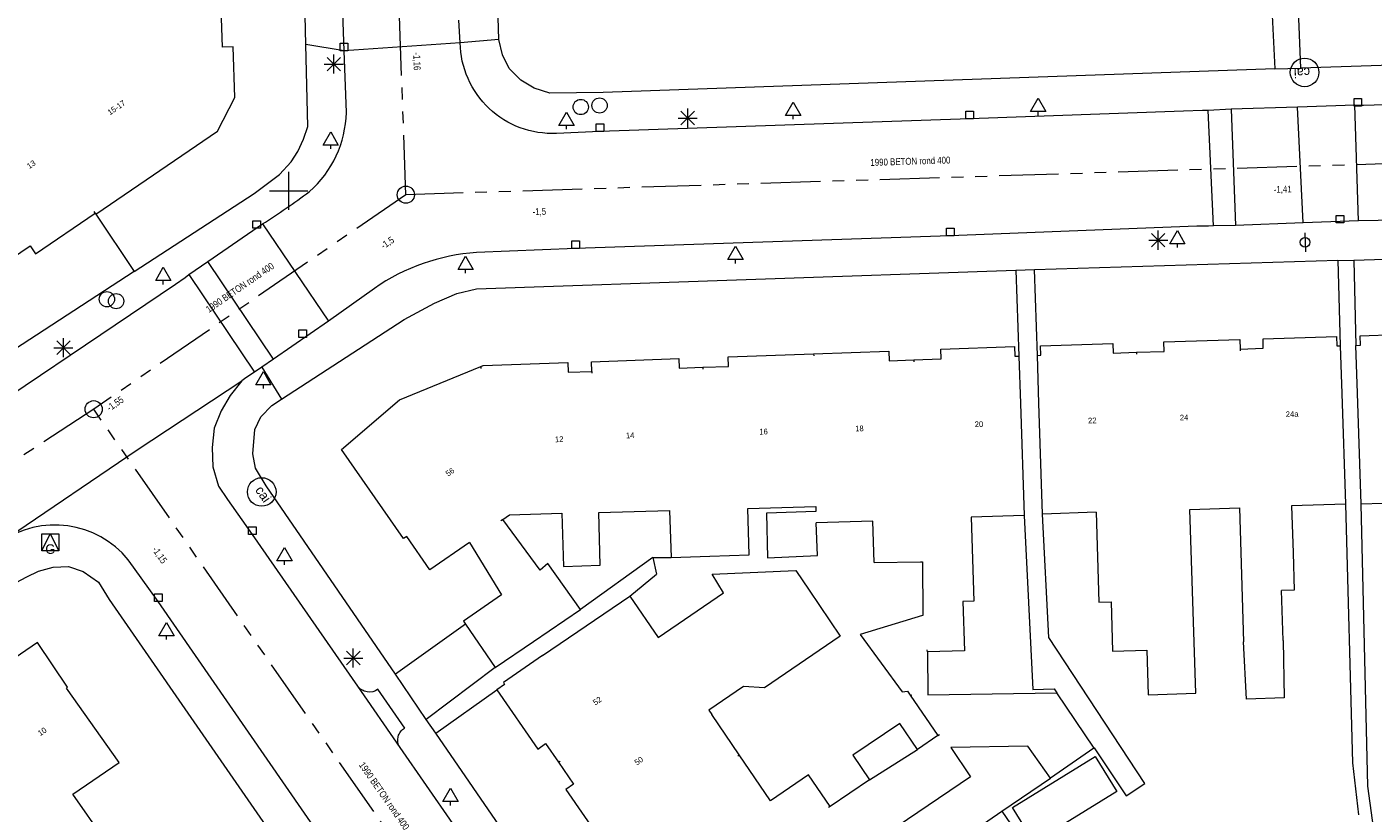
# Model space of a CAD drawing. Header units: millimetres. Extents: x 812 to 183790, y 13 to 580968.
# Tile 270 of 656: x 182884 to 182955, y 580584 to 580625. Entities that reach past the tile are written whole.
import ezdxf

# ---------------------------------------------------------------- set-up
doc = ezdxf.new("R2010")
doc.units = ezdxf.units.MM
doc.header["$LTSCALE"] = 5
for name, pattern in [('DGN1', [336.0003, 0, -336.0003]), ('DGN3', [672.0006, 448.0004, -224.0002]), ('PHANTOM2', [1.25, 0.625, -0.125, 0.125, -0.125, 0.125, -0.125])]:
    doc.linetypes.add(name, pattern=pattern)
for name, color, linetype, lineweight in [('000 BOB begin', 252, 'Continuous', 13), ('000 BOB eind', 252, 'Continuous', 13), ('000 Specificaties_S', 252, 'Continuous', 13), ('046 GEMENGD STELSEL', 252, 'PHANTOM2', 0), ('beheer openbare ruimte wegbeheer', 252, 'Continuous', 9), ('boom', 252, 'Continuous', 9), ('brandkraan -put', 252, 'Continuous', 9), ('cai-kast', 252, 'Continuous', 9), ('gasput', 252, 'Continuous', 9), ('Grens overig bouwwerk IMGEO uitbreiding populatie', 7, 'Continuous', 0), ('Hek overige scheiding', 252, 'Continuous', 9), ('hoofdgebouw', 252, 'Continuous', 9), ('huisnummerreeks BGT', 252, 'Continuous', 9), ('inspectie- rioolput', 252, 'Continuous', 9), ('kant verharding', 252, 'Continuous', 9), ('kolk', 252, 'Continuous', 9), ('lichtmast', 252, 'Continuous', 9), ('sluitlijn', 252, 'DGN3', 9), ('verkeersbord', 252, 'Continuous', 9), ('waterleidingput', 252, 'Continuous', 9)]:
    doc.layers.add(name, color=color, linetype=linetype, lineweight=lineweight)
for name, color, linetype, lineweight, true_color in [('dakrand', 1, 'Continuous', 0, 0xff0000), ('fietsenrek', 7, 'Continuous', 0, 0xe17000), ('scheidingsmuur', 1, 'DGN1', 13, 0xff0000)]:
    doc.layers.add(name, color=color, linetype=linetype, lineweight=lineweight, true_color=true_color)
doc.styles.add('Arial Narrow', font='Arial Narrow.shx')
doc.styles.add('Styledgn000', font='dgn000.shx')

# ---------------------------------------------------------------- blocks, each defined once
blk = doc.blocks.new('BOOM1027')
at = {"layer": 'boom', "color": 251, "linetype": 'Continuous', "lineweight": 0, "true_color": 0x696969}
blk.add_line((0, -0.433), (0, -0.233), dxfattribs=at)
at = {"layer": 'boom', "color": 251, "linetype": 'Continuous', "lineweight": 0, "true_color": 0x696969, "flags": 128}
blk.add_lwpolyline([(-0.4, -0.233), (0, 0.467), (0.4, -0.233), (-0.4, -0.233)], dxfattribs=at)
blk = doc.blocks.new('BOOM1058')
at = {"layer": 'boom', "color": 251, "linetype": 'Continuous', "lineweight": 0, "true_color": 0x696969}
blk.add_line((0, -0.433), (0, -0.233), dxfattribs=at)
at = {"layer": 'boom', "color": 251, "linetype": 'Continuous', "lineweight": 0, "true_color": 0x696969, "flags": 128}
blk.add_lwpolyline([(-0.4, -0.233), (0, 0.467), (0.4, -0.233), (-0.4, -0.233)], dxfattribs=at)
blk = doc.blocks.new('SKOLK1509')
at = {"layer": 'kolk', "color": 251, "linetype": 'Continuous', "lineweight": 0, "true_color": 0x696969, "flags": 128}
blk.add_lwpolyline([(-0.2, 0.4), (0.2, 0.4), (0.2, 0), (-0.2, 0), (-0.2, 0.4)], dxfattribs=at)
blk = doc.blocks.new('SKOLK1595')
at = {"layer": 'kolk', "color": 251, "linetype": 'Continuous', "lineweight": 0, "true_color": 0x696969, "flags": 128}
blk.add_lwpolyline([(-0.2, 0.4), (0.2, 0.4), (0.2, 0), (-0.2, 0), (-0.2, 0.4)], dxfattribs=at)
blk = doc.blocks.new('RIOOLP584')
at = {"layer": 'inspectie- rioolput', "color": 251, "linetype": 'Continuous', "lineweight": 0, "true_color": 0x696969}
blk.add_circle((0, 0), 0.9, dxfattribs=at)
blk = doc.blocks.new('LANTP762')
at = {"layer": 'lichtmast', "color": 251, "linetype": 'Continuous', "lineweight": 0, "true_color": 0x696969}
for p, q in [((-0.5, 0), (0.5, 0.001)), ((0.354, -0.354), (-0.354, 0.354)), ((-0.354, -0.354), (0.354, 0.354)), ((0, -0.5), (0, 0.5))]:
    blk.add_line(p, q, dxfattribs=at)
blk = doc.blocks.new('BOOM1388')
at = {"layer": 'boom', "color": 251, "linetype": 'Continuous', "lineweight": 0, "true_color": 0x696969}
blk.add_line((0, -0.433), (0, -0.233), dxfattribs=at)
at = {"layer": 'boom', "color": 251, "linetype": 'Continuous', "lineweight": 0, "true_color": 0x696969, "flags": 128}
blk.add_lwpolyline([(-0.4, -0.233), (0, 0.467), (0.4, -0.233), (-0.4, -0.233)], dxfattribs=at)
blk = doc.blocks.new('RIOOLP667')
at = {"layer": 'inspectie- rioolput', "color": 251, "linetype": 'Continuous', "lineweight": 0, "true_color": 0x696969}
blk.add_circle((0, 0), 0.9, dxfattribs=at)
blk = doc.blocks.new('FIETSK131')
at = {"layer": 'fietsenrek', "color": 251, "linetype": 'Continuous', "lineweight": 0, "true_color": 0x696969}
blk.add_line((-0.015, 0.5), (0.015, -0.5), dxfattribs=at)
blk.add_circle((0, 0), 0.25, dxfattribs=at)
blk = doc.blocks.new('LANTP980')
at = {"layer": 'lichtmast', "color": 251, "linetype": 'Continuous', "lineweight": 0, "true_color": 0x696969}
for p, q in [((-0.5, 0), (0.5, 0.001)), ((0.354, -0.354), (-0.354, 0.354)), ((-0.354, -0.354), (0.354, 0.354)), ((0, -0.5), (0, 0.5))]:
    blk.add_line(p, q, dxfattribs=at)
blk = doc.blocks.new('WATERP201')
at = {"layer": 'waterleidingput', "color": 251, "linetype": 'Continuous', "lineweight": 0, "true_color": 0x696969}
blk.add_circle((0, 0), 0.4, dxfattribs=at)
blk = doc.blocks.new('SKOLK2506')
at = {"layer": 'kolk', "color": 251, "linetype": 'Continuous', "lineweight": 0, "true_color": 0x696969, "flags": 128}
blk.add_lwpolyline([(-0.2, 0.4), (0.2, 0.4), (0.2, 0), (-0.2, 0), (-0.2, 0.4)], dxfattribs=at)
blk = doc.blocks.new('BOOM2042')
at = {"layer": 'boom', "color": 251, "linetype": 'Continuous', "lineweight": 0, "true_color": 0x696969}
blk.add_line((0, -0.433), (0, -0.233), dxfattribs=at)
at = {"layer": 'boom', "color": 251, "linetype": 'Continuous', "lineweight": 0, "true_color": 0x696969, "flags": 128}
blk.add_lwpolyline([(-0.4, -0.233), (0, 0.467), (0.4, -0.233), (-0.4, -0.233)], dxfattribs=at)
blk = doc.blocks.new('LANTP1319')
at = {"layer": 'lichtmast', "color": 251, "linetype": 'Continuous', "lineweight": 0, "true_color": 0x696969}
for p, q in [((-0.5, 0), (0.5, 0.001)), ((0.354, -0.354), (-0.354, 0.354)), ((-0.354, -0.354), (0.354, 0.354)), ((0, -0.5), (0, 0.5))]:
    blk.add_line(p, q, dxfattribs=at)
blk = doc.blocks.new('LANTP1324')
at = {"layer": 'lichtmast', "color": 251, "linetype": 'Continuous', "lineweight": 0, "true_color": 0x696969}
for p, q in [((-0.5, 0), (0.5, 0.001)), ((0.354, -0.354), (-0.354, 0.354)), ((-0.354, -0.354), (0.354, 0.354)), ((0, -0.5), (0, 0.5))]:
    blk.add_line(p, q, dxfattribs=at)
blk = doc.blocks.new('BOOM2414')
at = {"layer": 'boom', "color": 251, "linetype": 'Continuous', "lineweight": 0, "true_color": 0x696969}
blk.add_line((0, -0.433), (0, -0.233), dxfattribs=at)
at = {"layer": 'boom', "color": 251, "linetype": 'Continuous', "lineweight": 0, "true_color": 0x696969, "flags": 128}
blk.add_lwpolyline([(-0.4, -0.233), (0, 0.467), (0.4, -0.233), (-0.4, -0.233)], dxfattribs=at)
blk = doc.blocks.new('CAITR215')
at = {"layer": 'cai-kast', "color": 251, "linetype": 'Continuous', "lineweight": 0, "true_color": 0x696969}
blk.add_circle((-0.023, -0.001), 0.75, dxfattribs=at)
at = {"layer": 'cai-kast', "color": 251, "linetype": 'Continuous', "lineweight": 0, "true_color": 0x696969, "insert": (-0.16, -0.008), "char_height": 0.5, "attachment_point": 5, "rotation": 182.96274, "line_spacing_factor": 0.8, "style": 'Styledgn000'}
blk.add_mtext('{\\C251;cai}', dxfattribs=at)
blk = doc.blocks.new('BOOM2596')
at = {"layer": 'boom', "color": 251, "linetype": 'Continuous', "lineweight": 0, "true_color": 0x696969}
blk.add_line((0, -0.433), (0, -0.233), dxfattribs=at)
at = {"layer": 'boom', "color": 251, "linetype": 'Continuous', "lineweight": 0, "true_color": 0x696969, "flags": 128}
blk.add_lwpolyline([(-0.4, -0.233), (0, 0.467), (0.4, -0.233), (-0.4, -0.233)], dxfattribs=at)
blk = doc.blocks.new('SKOLK3290')
at = {"layer": 'kolk', "color": 251, "linetype": 'Continuous', "lineweight": 0, "true_color": 0x696969, "flags": 128}
blk.add_lwpolyline([(-0.2, 0.4), (0.2, 0.4), (0.2, 0), (-0.2, 0), (-0.2, 0.4)], dxfattribs=at)
blk = doc.blocks.new('SKOLK3304')
at = {"layer": 'kolk', "color": 251, "linetype": 'Continuous', "lineweight": 0, "true_color": 0x696969, "flags": 128}
blk.add_lwpolyline([(-0.2, 0.4), (0.2, 0.4), (0.2, 0), (-0.2, 0), (-0.2, 0.4)], dxfattribs=at)
blk = doc.blocks.new('BOOM2846')
at = {"layer": 'boom', "color": 251, "linetype": 'Continuous', "lineweight": 0, "true_color": 0x696969}
blk.add_line((0, -0.433), (0, -0.233), dxfattribs=at)
at = {"layer": 'boom', "color": 251, "linetype": 'Continuous', "lineweight": 0, "true_color": 0x696969, "flags": 128}
blk.add_lwpolyline([(-0.4, -0.233), (0, 0.467), (0.4, -0.233), (-0.4, -0.233)], dxfattribs=at)
blk = doc.blocks.new('BOOM2850')
at = {"layer": 'boom', "color": 251, "linetype": 'Continuous', "lineweight": 0, "true_color": 0x696969}
blk.add_line((0, -0.433), (0, -0.233), dxfattribs=at)
at = {"layer": 'boom', "color": 251, "linetype": 'Continuous', "lineweight": 0, "true_color": 0x696969, "flags": 128}
blk.add_lwpolyline([(-0.4, -0.233), (0, 0.467), (0.4, -0.233), (-0.4, -0.233)], dxfattribs=at)
blk = doc.blocks.new('BRANDK268')
at = {"layer": 'brandkraan -put', "color": 251, "linetype": 'Continuous', "lineweight": 0, "true_color": 0x696969}
blk.add_circle((0, 0), 0.4, dxfattribs=at)
blk = doc.blocks.new('SKOLK3562')
at = {"layer": 'kolk', "color": 251, "linetype": 'Continuous', "lineweight": 0, "true_color": 0x696969, "flags": 128}
blk.add_lwpolyline([(-0.2, 0.4), (0.2, 0.4), (0.2, 0), (-0.2, 0), (-0.2, 0.4)], dxfattribs=at)
blk = doc.blocks.new('LANTP1609')
at = {"layer": 'lichtmast', "color": 251, "linetype": 'Continuous', "lineweight": 0, "true_color": 0x696969}
for p, q in [((-0.5, 0), (0.5, 0.001)), ((0.354, -0.354), (-0.354, 0.354)), ((-0.354, -0.354), (0.354, 0.354)), ((0, -0.5), (0, 0.5))]:
    blk.add_line(p, q, dxfattribs=at)
blk = doc.blocks.new('WATERP310')
at = {"layer": 'waterleidingput', "color": 251, "linetype": 'Continuous', "lineweight": 0, "true_color": 0x696969}
blk.add_circle((0, 0), 0.4, dxfattribs=at)
blk = doc.blocks.new('WATERP316')
at = {"layer": 'waterleidingput', "color": 251, "linetype": 'Continuous', "lineweight": 0, "true_color": 0x696969}
blk.add_circle((0, 0), 0.4, dxfattribs=at)
blk = doc.blocks.new('SKOLK3859')
at = {"layer": 'kolk', "color": 251, "linetype": 'Continuous', "lineweight": 0, "true_color": 0x696969, "flags": 128}
blk.add_lwpolyline([(-0.2, 0.4), (0.2, 0.4), (0.2, 0), (-0.2, 0), (-0.2, 0.4)], dxfattribs=at)
blk = doc.blocks.new('BOOM3144')
at = {"layer": 'boom', "color": 251, "linetype": 'Continuous', "lineweight": 0, "true_color": 0x696969}
blk.add_line((0, -0.433), (0, -0.233), dxfattribs=at)
at = {"layer": 'boom', "color": 251, "linetype": 'Continuous', "lineweight": 0, "true_color": 0x696969, "flags": 128}
blk.add_lwpolyline([(-0.4, -0.233), (0, 0.467), (0.4, -0.233), (-0.4, -0.233)], dxfattribs=at)
blk = doc.blocks.new('GASPT200')
at = {"layer": 'gasput', "color": 251, "linetype": 'Continuous', "lineweight": 0, "true_color": 0x696969, "flags": 128}
for points in [[(-0.45, 0.45), (0.45, 0.45), (0.45, -0.45), (-0.45, -0.45), (-0.45, 0.45)], [(-0.45, -0.45), (0, 0.45), (0.45, -0.45)]]:
    blk.add_lwpolyline(points, dxfattribs=at)
at = {"layer": 'gasput', "color": 251, "linetype": 'Continuous', "lineweight": 0, "true_color": 0x696969, "insert": (0, -0.615), "char_height": 0.5, "attachment_point": 8, "line_spacing_factor": 0.8, "style": 'Styledgn000'}
blk.add_mtext('{\\C251;G}', dxfattribs=at)
blk = doc.blocks.new('CAITR267')
at = {"layer": 'cai-kast', "color": 251, "linetype": 'Continuous', "lineweight": 0, "true_color": 0x696969}
blk.add_circle((0.013, -0.019), 0.75, dxfattribs=at)
at = {"layer": 'cai-kast', "color": 251, "linetype": 'Continuous', "lineweight": 0, "true_color": 0x696969, "insert": (0.092, -0.131), "char_height": 0.5, "attachment_point": 5, "rotation": 304.96359, "line_spacing_factor": 0.8, "style": 'Styledgn000'}
blk.add_mtext('{\\C251;cai}', dxfattribs=at)
blk = doc.blocks.new('VERKB397')
at = {"layer": 'verkeersbord', "color": 251, "linetype": 'Continuous', "lineweight": 0, "true_color": 0x696969}
for p, q in [((0, 1), (0, -1)), ((-1, 0), (1, 0))]:
    blk.add_line(p, q, dxfattribs=at)
blk = doc.blocks.new('BOOM3468')
at = {"layer": 'boom', "color": 251, "linetype": 'Continuous', "lineweight": 0, "true_color": 0x696969}
blk.add_line((0, -0.433), (0, -0.233), dxfattribs=at)
at = {"layer": 'boom', "color": 251, "linetype": 'Continuous', "lineweight": 0, "true_color": 0x696969, "flags": 128}
blk.add_lwpolyline([(-0.4, -0.233), (0, 0.467), (0.4, -0.233), (-0.4, -0.233)], dxfattribs=at)
blk = doc.blocks.new('BOOM3540')
at = {"layer": 'boom', "color": 251, "linetype": 'Continuous', "lineweight": 0, "true_color": 0x696969}
blk.add_line((0, -0.433), (0, -0.233), dxfattribs=at)
at = {"layer": 'boom', "color": 251, "linetype": 'Continuous', "lineweight": 0, "true_color": 0x696969, "flags": 128}
blk.add_lwpolyline([(-0.4, -0.233), (0, 0.467), (0.4, -0.233), (-0.4, -0.233)], dxfattribs=at)
blk = doc.blocks.new('SKOLK4363')
at = {"layer": 'kolk', "color": 251, "linetype": 'Continuous', "lineweight": 0, "true_color": 0x696969, "flags": 128}
blk.add_lwpolyline([(-0.2, 0.4), (0.2, 0.4), (0.2, 0), (-0.2, 0), (-0.2, 0.4)], dxfattribs=at)
blk = doc.blocks.new('SKOLK4533')
at = {"layer": 'kolk', "color": 251, "linetype": 'Continuous', "lineweight": 0, "true_color": 0x696969, "flags": 128}
blk.add_lwpolyline([(-0.2, 0.4), (0.2, 0.4), (0.2, 0), (-0.2, 0), (-0.2, 0.4)], dxfattribs=at)
blk = doc.blocks.new('BOOM3669')
at = {"layer": 'boom', "color": 251, "linetype": 'Continuous', "lineweight": 0, "true_color": 0x696969}
blk.add_line((0, -0.433), (0, -0.233), dxfattribs=at)
at = {"layer": 'boom', "color": 251, "linetype": 'Continuous', "lineweight": 0, "true_color": 0x696969, "flags": 128}
blk.add_lwpolyline([(-0.4, -0.233), (0, 0.467), (0.4, -0.233), (-0.4, -0.233)], dxfattribs=at)
blk = doc.blocks.new('SKOLK4630')
at = {"layer": 'kolk', "color": 251, "linetype": 'Continuous', "lineweight": 0, "true_color": 0x696969, "flags": 128}
blk.add_lwpolyline([(-0.2, 0.4), (0.2, 0.4), (0.2, 0), (-0.2, 0), (-0.2, 0.4)], dxfattribs=at)
blk = doc.blocks.new('SKOLK4682')
at = {"layer": 'kolk', "color": 251, "linetype": 'Continuous', "lineweight": 0, "true_color": 0x696969, "flags": 128}
blk.add_lwpolyline([(-0.2, 0.4), (0.2, 0.4), (0.2, 0), (-0.2, 0), (-0.2, 0.4)], dxfattribs=at)

msp = doc.modelspace()

# ---------------------------------------------------------------- linework, layer by layer
at = {"layer": '046 GEMENGD STELSEL', "flags": 128}
for points in [[(182904.18, 580616.651), (182902.293, 580669.892)], [(182957.157, 580618.325), (182904.18, 580616.651)], [(182904.18, 580616.651), (182887.806, 580605.404)], [(182887.806, 580605.404), (182859.19, 580586.653)], [(182916.779, 580563.802), (182887.806, 580605.404)]]:
    msp.add_lwpolyline(points, dxfattribs=at)
at = {"layer": 'beheer openbare ruimte wegbeheer', "color": 251, "lineweight": 0, "true_color": 0x696969}
for points in [[(182898.931, 580624.525), (182898.699, 580634.424)], [(182900.94, 580624.19), (182898.931, 580624.525)], [(182907.03, 580624.62), (182900.94, 580624.19)], [(182909.052, 580624.796), (182907.03, 580624.62)], [(182896.624, 580607.61), (182897.653, 580605.936)]]:
    msp.add_lwpolyline(points, dxfattribs=at)
at = {"layer": 'beheer openbare ruimte wegbeheer', "color": 251, "lineweight": 0, "true_color": 0x696969, "flags": 128}
msp.add_lwpolyline([(182883.278, 580598.661), (182890.078, 580603.272), (182895.57, 580606.886)], dxfattribs=at)
at = {"layer": 'dakrand', "color": 251, "lineweight": 0, "true_color": 0x696969, "flags": 128}
for points in [[(182925.689, 580600.041), (182923.095, 580599.964), (182923.148, 580597.617), (182925.775, 580597.732), (182925.707, 580599.449)], [(182950.714, 580597.868), (182950.778, 580595.916), (182950.101, 580595.894)], [(182917.412, 580593.43), (182920.844, 580595.778), (182920.247, 580596.75), (182924.64, 580596.957), (182925.338, 580595.917)], [(182931.178, 580597.404), (182931.272, 580597.406), (182931.294, 580594.591), (182931.272, 580594.584)], [(182925.338, 580595.917), (182926.952, 580593.511), (182922.994, 580590.801), (182921.886, 580590.87), (182920.07, 580589.627), (182920.222, 580589.404)], [(182931.272, 580594.584), (182928.005, 580593.602), (182930.215, 580590.592), (182930.486, 580590.624), (182930.625, 580590.421)], [(182950.185, 580593.281), (182950.252, 580590.27), (182948.263, 580590.196), (182948.121, 580593.214)], [(182937.991, 580586.056), (182936.799, 580587.745), (182932.754, 580587.672)]]:
    msp.add_lwpolyline(points, dxfattribs=at)
at = {"layer": 'dakrand', "color": 251, "lineweight": 0, "true_color": 0x696969}
for points in [[(182928.74, 580597.365), (182931.178, 580597.404)], [(182931.543, 580592.684), (182931.56, 580590.435)], [(182930.625, 580590.421), (182932.082, 580588.294)], [(182931.56, 580590.435), (182938.301, 580590.54)], [(182938.301, 580590.54), (182940.262, 580587.638)], [(182940.262, 580587.638), (182937.991, 580586.056)]]:
    msp.add_lwpolyline(points, dxfattribs=at)
at = {"layer": 'Grens overig bouwwerk IMGEO uitbreiding populatie', "color": 251, "lineweight": 0, "true_color": 0x696969, "flags": 128}
for points in [[(182931.008, 580587.565), (182930.079, 580588.933), (182927.617, 580587.262), (182928.489, 580585.978)], [(182937.136, 580582.683), (182936.001, 580584.518), (182940.34, 580587.2), (182941.477, 580585.36), (182937.136, 580582.683)]]:
    msp.add_lwpolyline(points, dxfattribs=at)
at = {"layer": 'Hek overige scheiding', "color": 251, "lineweight": 0, "true_color": 0x696969}
for points in [[(182917.126, 580597.623), (182918.09, 580597.636)], [(182935.44, 580584.325), (182937.991, 580586.056)]]:
    msp.add_lwpolyline(points, dxfattribs=at)
at = {"layer": 'hoofdgebouw', "color": 251, "lineweight": 0, "true_color": 0x696969, "flags": 128}
for points in [[(182887.92, 580615.64), (182894.3, 580619.99), (182895.21, 580621.75), (182895.12, 580624.41), (182894.56, 580624.39), (182894.27, 580633.03)], [(182883.489, 580613.305), (182884.47, 580613.97), (182884.75, 580613.56), (182887.89, 580615.68)], [(182942.495, 580608.391), (182943.96, 580608.44), (182943.94, 580608.94), (182947.92, 580609.06), (182947.93, 580608.56)], [(182947.93, 580608.56), (182949.15, 580608.6), (182949.14, 580609.1), (182952.99, 580609.22), (182953, 580608.72), (182953.19, 580608.73)], [(182954, 580608.75), (182954.25, 580608.76), (182954.24, 580609.26), (182958.04, 580609.39), (182958.05, 580608.89), (182959.36, 580608.94)], [(182919.747, 580607.603), (182921.1, 580607.65), (182921.08, 580608.15), (182925.566, 580608.31)], [(182925.566, 580608.31), (182929.51, 580608.45), (182929.53, 580607.95), (182930.825, 580607.997)], [(182930.825, 580607.997), (182932.26, 580608.05), (182932.24, 580608.55), (182936.1, 580608.69), (182936.12, 580608.19), (182936.33, 580608.19)], [(182937.3, 580608.23), (182937.49, 580608.24), (182937.47, 580608.73), (182941.26, 580608.85), (182941.27, 580608.35), (182942.495, 580608.391)], [(182907.51, 580598.42), (182905.44, 580596.99), (182904.23, 580598.74), (182904.05, 580598.62), (182900.8, 580603.3), (182903.84, 580605.89), (182908.11, 580607.637)], [(182908.11, 580607.637), (182908.24, 580607.69), (182912.67, 580607.85), (182912.69, 580607.35), (182913.93, 580607.39)], [(182913.93, 580607.39), (182913.91, 580607.89), (182918.49, 580608.06), (182918.51, 580607.56), (182919.747, 580607.603)], [(182957.764, 580598.273), (182957.689, 580600.532), (182954.283, 580600.419)], [(182909.261, 580599.625), (182909.611, 580599.866), (182912.358, 580599.95), (182912.443, 580597.166), (182914.378, 580597.225), (182914.293, 580599.985)], [(182914.293, 580599.985), (182918.015, 580600.099), (182918.09, 580597.636)], [(182920.123, 580597.699), (182922.187, 580597.762), (182922.113, 580600.203), (182925.681, 580600.312)], [(182936.6, 580599.825), (182933.827, 580599.74), (182933.962, 580595.338), (182933.393, 580595.32), (182933.472, 580592.743), (182931.543, 580592.684)], [(182940.38, 580600.001), (182940.531, 580595.284), (182941.17, 580595.304), (182941.25, 580592.726), (182943.041, 580592.781)], [(182943.041, 580592.781), (182943.117, 580590.43), (182945.609, 580590.51), (182945.299, 580600.156), (182947.895, 580600.24)], [(182953.457, 580600.426), (182950.634, 580600.335), (182950.714, 580597.868)], [(182913.338, 580594.913), (182911.628, 580597.313), (182911.218, 580596.961), (182909.261, 580599.625)], [(182928.74, 580597.365), (182928.674, 580599.539), (182925.707, 580599.449)], [(182907.51, 580598.42), (182909.2, 580595.67), (182907.2, 580594.3), (182907.313, 580594.135)], [(182908.87, 580591.86), (182910.87, 580593.22), (182913.338, 580594.913)], [(182890.04, 580580.47), (182886.72, 580585.23), (182889.15, 580586.88), (182886.382, 580590.773), (182886.43, 580590.84), (182884.86, 580593.17), (182881.84, 580591.12), (182882.14, 580590.68), (182880.97, 580589.884)], [(182911.35, 580592.5), (182909.3, 580591.07), (182909.36, 580590.98), (182908.95, 580590.7)], [(182908.95, 580590.7), (182911.1, 580587.59), (182911.51, 580587.88), (182912.188, 580586.898)], [(182926.426, 580584.578), (182925.302, 580586.235), (182923.296, 580584.874), (182921.664, 580587.278)], [(182932.754, 580587.672), (182933.796, 580586.136), (182926.05, 580580.88)], [(182912.188, 580586.898), (182912.98, 580585.75), (182912.57, 580585.47), (182914.688, 580582.41)]]:
    msp.add_lwpolyline(points, dxfattribs=at)
at = {"layer": 'hoofdgebouw', "color": 251, "lineweight": 0, "true_color": 0x696969}
for points in [[(182887.89, 580615.68), (182887.92, 580615.64)], [(182937.38, 580605.73), (182937.3, 580608.23)], [(182953.19, 580608.73), (182953.27, 580606.23)], [(182954.09, 580606.25), (182954, 580608.75)], [(182936.33, 580608.19), (182936.42, 580605.7)], [(182953.27, 580606.23), (182953.457, 580600.426)], [(182954.283, 580600.419), (182954.09, 580606.25)], [(182936.42, 580605.7), (182936.6, 580599.825)], [(182937.567, 580599.911), (182937.38, 580605.73)], [(182925.681, 580600.312), (182925.689, 580600.041)], [(182940.38, 580600.001), (182937.567, 580599.911)], [(182947.895, 580600.24), (182948.121, 580593.214)], [(182918.09, 580597.636), (182920.123, 580597.699)], [(182911.35, 580592.5), (182915.933, 580595.61)], [(182915.933, 580595.61), (182917.412, 580593.43)], [(182950.185, 580593.281), (182950.101, 580595.894)], [(182907.313, 580594.135), (182908.87, 580591.86)], [(182921.664, 580587.278), (182920.222, 580589.404)], [(182932.082, 580588.294), (182931.008, 580587.565)], [(182928.489, 580585.978), (182931.008, 580587.565)], [(182928.489, 580585.978), (182926.426, 580584.578)]]:
    msp.add_lwpolyline(points, dxfattribs=at)
at = {"layer": 'kant verharding', "color": 251, "lineweight": 0, "true_color": 0x696969, "flags": 128}
for points in [[(182892.8, 580612.462), (182893.79, 580613.142), (182896.66, 580615.118, 0.016892), (182899.12, 580616.814, 0.20893), (182901.06, 580620.97), (182900.94, 580624.19), (182900.29, 580642.6), (182899.6, 580660.55), (182899.59, 580661.4), (182899.518, 580662.649, 0.110631), (182899.122, 580665.016, 0.343441), (182893.28, 580668.38), (182887.827, 580668.449), (182887.903, 580671.474)], [(182953.96, 580621.35), (182954.4, 580621.35), (182974.52, 580621.98), (182990.97, 580622.51), (183000, 580622.831), (183007.08, 580623.158), (183007.33, 580617.142), (183000, 580616.776), (182990.99, 580616.45), (182973.58, 580615.89), (182955.42, 580615.318), (182955.18, 580615.294), (182954.14, 580615.278), (182953.96, 580621.35), (182950.95, 580621.246), (182947.46, 580621.142), (182946.26, 580621.062), (182945.96, 580621.07), (182944.97, 580621.038), (182933.75, 580620.63), (182914.36, 580619.97), (182912.073, 580619.867, -0.423436), (182907.03, 580624.62), (182906.96, 580625.8)], [(182947.46, 580621.142), (182947.69, 580615.038), (182946.54, 580615.022), (182946.28, 580615.006), (182945.67, 580614.998), (182932.73, 580614.5), (182913.08, 580613.84), (182907.89, 580613.619, 0.136049), (182902.53, 580611.742), (182900.12, 580610.022), (182897.23, 580608.022), (182896.624, 580607.61), (182896.24, 580607.35)], [(182933.03, 580534.82), (182922.59, 580549.98), (182912.13, 580565.1), (182901.64, 580580.2), (182891.19, 580595.33), (182889.9, 580597.12, 0.397017), (182883.278, 580598.661)], [(182903.857, 580587.673, -0.425137), (182904.121, 580588.689), (182902.71, 580590.72, -0.422219), (182901.651, 580590.891)]]:
    msp.add_lwpolyline(points, format="xyb", dxfattribs=at)
for points in [[(182949.57, 580627.11), (182949.751, 580623.243), (182914.526, 580622.01), (182911.727, 580621.982), (182910.915, 580622.242), (182910.205, 580622.654), (182909.6, 580623.268), (182909.249, 580623.982), (182909.052, 580624.796), (182908.642, 580638.596)], [(182981.03, 580628.66), (182980.649, 580624.258), (182951.126, 580623.282)], [(182949.751, 580623.243), (182951.126, 580623.282), (182950.94, 580627.66)], [(182887.92, 580615.64), (182889.921, 580612.618), (182896.225, 580616.71), (182897.549, 580617.706), (182898.159, 580618.37), (182898.508, 580618.911), (182898.805, 580619.557), (182899.031, 580620.225), (182898.931, 580624.525)], [(182946.54, 580615.022), (182946.26, 580621.062)], [(182954.14, 580615.278), (182951.24, 580615.182), (182950.95, 580621.246)], [(182896.66, 580615.118), (182900.12, 580610.022)], [(182951.24, 580615.182), (182947.69, 580615.038)], [(183000, 580614.688), (182953.893, 580613.209), (182954, 580608.75)], [(182897.23, 580608.022), (182893.79, 580613.142)], [(182937.3, 580608.23), (182937.147, 580612.737), (182953.057, 580613.217), (182953.893, 580613.209)], [(182953.057, 580613.217), (182953.19, 580608.73)], [(182889.921, 580612.618), (182881.275, 580607.004), (182879.1, 580610.33)], [(182879.48, 580603.46), (182892.09, 580611.958), (182892.61, 580612.318), (182892.8, 580612.462), (182896.24, 580607.35), (182895.79, 580607.046), (182895.57, 580606.886), (182894.957, 580606.13), (182894.492, 580605.322), (182894.129, 580604.411), (182894.019, 580603.397), (182894.061, 580602.381), (182894.358, 580601.363), (182894.83, 580600.67), (182896.12, 580598.83), (182901.651, 580590.891), (182903.857, 580587.673), (182906.63, 580583.68), (182913.609, 580573.587)], [(182907.313, 580594.135), (182903.629, 580591.509), (182896.852, 580601.394), (182896.3, 580602.312), (182896.153, 580603.074), (182896.265, 580604.343), (182896.576, 580605), (182897.141, 580605.604), (182897.653, 580605.936), (182904.098, 580610.116), (182905.683, 580610.966), (182906.857, 580611.464), (182907.877, 580611.709), (182936.18, 580612.694), (182936.33, 580608.19)], [(182936.18, 580612.694), (182937.147, 580612.737)], [(182936.6, 580599.825), (182937.069, 580590.707), (182938.189, 580590.749), (182938.329, 580590.541), (182938.301, 580590.54)], [(182940.262, 580587.638), (182940.273, 580587.646), (182941.96, 580585.134), (182942.932, 580585.786), (182937.906, 580593.442), (182937.567, 580599.911)], [(182953.457, 580600.426), (182953.832, 580586.864), (182954.14, 580584.138)], [(182959.334, 580583.409), (182955.116, 580582.082), (182954.636, 580585.639), (182954.283, 580600.419)], [(182917.126, 580597.623), (182913.338, 580594.913)], [(182868.63, 580582.14), (182866.795, 580584.94), (182883.732, 580596.324), (182884.291, 580596.609), (182884.908, 580596.923), (182885.673, 580597.12), (182886.487, 580597.164), (182887.248, 580596.904), (182888.058, 580596.339), (182888.61, 580595.421), (182924.227, 580544.001), (182925.37, 580542.35), (182932.671, 580531.81), (182933.022, 580531.096), (182933.169, 580530.384), (182933.112, 580529.623), (182932.8, 580528.814), (182932.081, 580528.007), (182931.613, 580527.685), (182926.032, 580523.839), (182922.974, 580521.732), (182914.681, 580516.018), (182912.15, 580519.735)], [(182915.933, 580595.61), (182917.323, 580596.758)], [(182908.87, 580591.86), (182905.251, 580589.142), (182903.629, 580591.509)], [(182920.43, 580574.11), (182917.12, 580571.887), (182905.754, 580588.427), (182908.95, 580590.7)], [(182905.754, 580588.427), (182905.251, 580589.142)], [(182927.47, 580578.82), (182935.44, 580584.325), (182937.178, 580581.785), (182937.225, 580581.815)]]:
    msp.add_lwpolyline(points, dxfattribs=at)
at = {"layer": 'scheidingsmuur', "color": 251, "lineweight": 0, "ltscale": 0.1, "true_color": 0x696969, "flags": 128}
for points in [[(182887.89, 580615.68), (182882.984, 580622.971), (182882.624, 580622.729)], [(182925.566, 580608.31), (182926, 580600.322), (182925.681, 580600.312)], [(182942.495, 580608.391), (182942.882, 580597.739), (182943.041, 580592.781)], [(182908.11, 580607.637), (182908.369, 580600.557), (182908.599, 580600.565), (182909.242, 580599.612)], [(182912.188, 580586.898), (182920.698, 580592.87), (182920.799, 580592.742), (182925.338, 580595.917)], [(182880.97, 580589.884), (182886.264, 580582.027), (182888.146, 580579.257)], [(182932.082, 580588.294), (182932.253, 580588.41), (182932.754, 580587.672)]]:
    msp.add_lwpolyline(points, dxfattribs=at)
at = {"layer": 'scheidingsmuur', "color": 251, "lineweight": 0, "ltscale": 0.1, "true_color": 0x696969}
for points in [[(182947.93, 580608.56), (182947.895, 580600.24)], [(182919.747, 580607.603), (182920.123, 580597.699)], [(182930.825, 580607.997), (182931.178, 580597.404)], [(182913.93, 580607.39), (182914.293, 580599.985)], [(182909.242, 580599.612), (182907.51, 580598.42)], [(182909.242, 580599.612), (182909.261, 580599.625)], [(182931.543, 580592.684), (182931.272, 580594.584)], [(182930.625, 580590.421), (182931.56, 580590.435)], [(182921.664, 580587.278), (182914.688, 580582.41)], [(182926.426, 580584.578), (182917.875, 580578.679)]]:
    msp.add_lwpolyline(points, dxfattribs=at)
at = {"layer": 'sluitlijn', "color": 251, "lineweight": 0, "true_color": 0x696969}
msp.add_lwpolyline([(182917.126, 580597.623), (182917.323, 580596.758)], dxfattribs=at)

# ---------------------------------------------------------------- block references
at = {"color": 251, "linetype": 'Continuous', "lineweight": 0, "true_color": 0x696969}
for name, p in [('SKOLK4682', (182900.94, 580624.19)), ('LANTP1609', (182900.4, 580623.5)), ('CAITR215', (182951.34, 580623.065)), ('WATERP310', (182913.35, 580621.25)), ('BRANDK268', (182914.34, 580621.33)), ('BOOM2042', (182937.338, 580621.246)), ('SKOLK4363', (182954.11, 580621.3)), ('BOOM2596', (182912.604, 580620.517)), ('LANTP1324', (182918.96, 580620.67)), ('BOOM3540', (182924.496, 580621.04)), ('SKOLK3859', (182933.75, 580620.63)), ('SKOLK3562', (182914.36, 580619.97)), ('BOOM3144', (182900.235, 580619.488)), ('VERKB397', (182898.03, 580616.86)), ('SKOLK3290', (182896.35, 580614.89)), ('SKOLK4533', (182953.17, 580615.17)), ('SKOLK1595', (182932.73, 580614.5)), ('LANTP980', (182943.64, 580614.27)), ('BOOM1388', (182944.642, 580614.316)), ('FIETSK131', (182951.341, 580614.156)), ('SKOLK1509', (182913.08, 580613.84)), ('BOOM2414', (182921.462, 580613.484)), ('BOOM1027', (182907.315, 580612.964)), ('BOOM2846', (182891.457, 580612.381)), ('WATERP316', (182888.5, 580611.17)), ('WATERP201', (182888.98, 580611.07)), ('LANTP762', (182886.22, 580608.63)), ('SKOLK4630', (182898.77, 580609.17)), ('BOOM3468', (182896.704, 580606.923)), ('CAITR267', (182896.605, 580601.085)), ('SKOLK2506', (182896.12, 580598.83)), ('GASPT200', (182885.53, 580598.43)), ('BOOM2850', (182897.807, 580597.686)), ('SKOLK3304', (182891.19, 580595.33)), ('BOOM3669', (182891.627, 580593.757)), ('LANTP1319', (182901.42, 580592.36)), ('BOOM1058', (182906.515, 580585.066))]:
    msp.add_blockref(name, p, dxfattribs=at)
at = {"linetype": 'Continuous', "lineweight": 0, "xscale": 0.5, "yscale": 0.5}
for name, p in [('RIOOLP667', (182904.18, 580616.651)), ('RIOOLP584', (182887.806, 580605.404))]:
    msp.add_blockref(name, p, dxfattribs=at)

# ---------------------------------------------------------------- texts
at = {"layer": '000 BOB begin', "char_height": 0.36, "attachment_point": 5, "line_spacing_factor": 0.6, "style": 'Arial Narrow'}
for s, insert, rotation in [('-1,16', (182904.73, 580623.641), 271.7645), ('-1,41', (182950.166, 580616.906), 1.71887), ('-1,5', (182903.227, 580614.108), 34.37747)]:
    msp.add_mtext(s, dxfattribs=dict(at, insert=insert, rotation=rotation))
at = {"layer": '000 BOB eind', "char_height": 0.36, "attachment_point": 5, "line_spacing_factor": 0.6, "style": 'Arial Narrow'}
for s, insert, rotation in [('-1,5', (182911.181, 580615.737), 1.71887), ('-1,55', (182888.947, 580605.672), 34.37747), ('-1,15', (182891.241, 580597.744), 304.99605)]:
    msp.add_mtext(s, dxfattribs=dict(at, insert=insert, rotation=rotation))
at = {"layer": '000 Specificaties_S', "char_height": 0.36, "attachment_point": 5, "line_spacing_factor": 0.6, "style": 'Arial Narrow'}
for insert, rotation in [((182930.641, 580618.404), 1.80987), ((182895.476, 580611.784), 34.48446), ((182903.043, 580585.129), 304.85462)]:
    msp.add_mtext('1990 BETON rond 400', dxfattribs=dict(at, insert=insert, rotation=rotation))
at = {"layer": 'huisnummerreeks BGT', "color": 251, "linetype": 'Continuous', "lineweight": 0, "true_color": 0x696969, "char_height": 0.3, "attachment_point": 5, "line_spacing_factor": 0.8, "style": 'Styledgn000'}
for s, insert, rotation in [('{\\C251;15-17}', (182889, 580621.218), 34.2), ('{\\C251;13}', (182884.529, 580618.238), 34), ('{\\C251;20}', (182934.237, 580604.62), 2), ('{\\C251;22}', (182940.181, 580604.814), 1.8), ('{\\C251;24}', (182944.995, 580604.97), 1.7), ('{\\C251;24a}', (182950.661, 580605.146), 1.7), ('{\\C251;12}', (182912.219, 580603.831), 2), ('{\\C251;14}', (182915.943, 580604.037), 1.8), ('{\\C251;16}', (182922.94, 580604.23), 1.7), ('{\\C251;18}', (182927.968, 580604.393), 2), ('{\\C251;56}', (182906.493, 580602.11), 34.7), ('{\\C251;52}', (182914.218, 580590.114), 34.6), ('{\\C251;10}', (182885.106, 580588.503), 34.2), ('{\\C251;50}', (182916.398, 580586.968), 34.7)]:
    msp.add_mtext(s, dxfattribs=dict(at, insert=insert, rotation=rotation))

doc.saveas('drawing.dxf')
